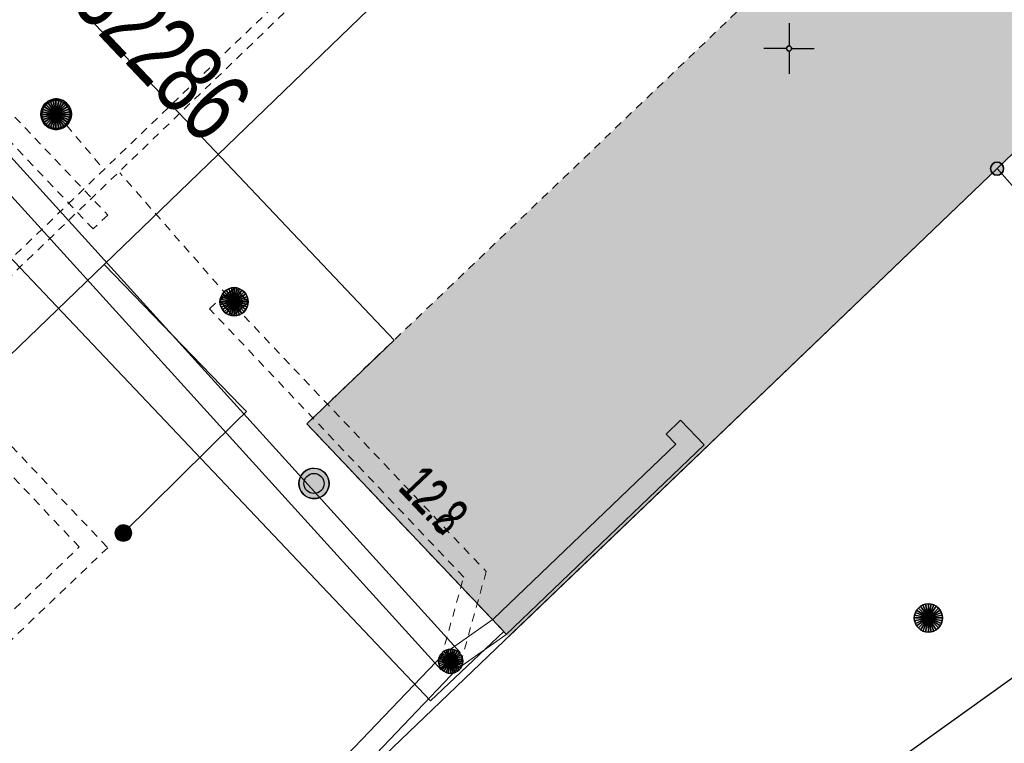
# Model space of a CAD drawing. Header units: metres. Extents: x 2695560 to 2696939, y 1260491 to 1262050.
# Tile 259 of 656: x 2695757 to 2695781, y 1261133 to 1261151. Entities that reach past the tile are written whole.
import ezdxf

# ---------------------------------------------------------------- set-up
doc = ezdxf.new("R2010")
doc.units = ezdxf.units.M
doc.linetypes.add('AUSGEZOGEN', pattern=[0])
doc.linetypes.add('VERDECKT2_S2', pattern=[0.36, 0.2, -0.16])
for name, color, linetype in [('XR$1$AV_Flächen (EO)', 7, 'AUSGEZOGEN'), ('XR$1$AV_Gebäudeflächen (EO)', 7, 'AUSGEZOGEN'), ('XR$1$AV_Grenzpunkte', 7, 'AUSGEZOGEN'), ('XR$1$AV_Haus-Nr.', 7, 'AUSGEZOGEN'), ('XR$1$AV_Koordinatennetzpunkte', 7, 'AUSGEZOGEN'), ('XR$1$AV_Linien (BB)', 7, 'AUSGEZOGEN'), ('XR$1$AV_Proj. EO-Gebäude', 7, 'AUSGEZOGEN'), ('XR$1$AV_Proj. Gebäude-ID', 7, 'AUSGEZOGEN'), ('XR$1$AV_Proj. Haus-Nr.', 7, 'AUSGEZOGEN'), ('XR$1$AW_LK_Einlaufschacht alt', 24, 'AUSGEZOGEN'), ('XR$1$AW_LK_Schachtdeckel', 24, 'AUSGEZOGEN'), ('XR$1$Liegenschaftsgrenzen', 7, 'AUSGEZOGEN'), ('XR$1$PFAV', 255, 'AUSGEZOGEN'), ('XR$1$PFAW', 255, 'AUSGEZOGEN'), ('XR$1$PFWA', 255, 'AUSGEZOGEN'), ('XR$1$WA_LK_Hydrant', 171, 'AUSGEZOGEN')]:
    doc.layers.add(name, color=color, linetype=linetype)
for name, color, linetype, lineweight in [('XR$2$ABW-Linie-M-ungenau-tot', 6, 'AUSGEZOGEN', 18), ('XR$2$ABW-Linie-R-ungenau', 4, 'VERDECKT2_S2', 18), ('XR$2$ABW-LinieFlaeche-R-ungenau', 4, 'VERDECKT2_S2', 18), ('XR$2$ABW-Punkt', 6, 'AUSGEZOGEN', 18), ('XR$2$ELE-Flaeche-oberirdisch', 1, 'AUSGEZOGEN', 18), ('XR$2$ELE-LinieFlaeche-genau', 1, 'AUSGEZOGEN', 18), ('XR$2$ELE-LinieFlaeche-ungenau', 1, 'VERDECKT2_S2', 18), ('XR$2$ELE-Punkt', 1, 'AUSGEZOGEN', 18), ('XR$2$WAS-Linie-genau', 5, 'AUSGEZOGEN', 18), ('XR$2$WAS-Punkt', 5, 'AUSGEZOGEN', 18)]:
    doc.layers.add(name, color=color, linetype=linetype, lineweight=lineweight)
doc.styles.add('ARIAL', font='arial.ttf')

# ---------------------------------------------------------------- blocks, each defined once
blk = doc.blocks.new('COMPLEXOBJECT_332')
at = {"layer": 'XR$1$AV_Linien (BB)', "color": 7, "linetype": 'AUSGEZOGEN', "transparency": 33554687}
blk.add_lwpolyline([(5757.09, 11124.929), (5780.161, 11147.021), (5799.968, 11165.987), (5808.077, 11157.223), (5813.076, 11156.026), (5816.613, 11152.343), (5821.719, 11147.027), (5828.696, 11139.827), (5831.99, 11136.417)], dxfattribs=at)
blk = doc.blocks.new('COMPLEXOBJECT_643')
at = {"layer": 'XR$1$AV_Linien (BB)', "color": 7, "linetype": 'AUSGEZOGEN', "transparency": 33554687}
blk.add_lwpolyline([(5784.811, 11127.23), (5775.448, 11120.65), (5770.574, 11127.255), (5782.717, 11135.963), (5790.547, 11132.349), (5798.246, 11129.704), (5803.271, 11124.558), (5809.612, 11116.851), (5810.127, 11117.236), (5811.7, 11115.13)], dxfattribs=at)
blk = doc.blocks.new('BAV15')
at = {"layer": 'XR$1$PFAV', "transparency": 33554687}
blk.add_hatch(color=7, dxfattribs=at).paths.add_polyline_path([(0.5, 0), (0.49, 0.101), (0.459, 0.197), (0.41, 0.286), (0.344, 0.362), (0.264, 0.424), (0.174, 0.469), (0.076, 0.494), (-0.025, 0.499), (-0.125, 0.484), (-0.22, 0.449), (-0.306, 0.395), (-0.379, 0.326), (-0.437, 0.243), (-0.477, 0.15), (-0.497, 0.051), (-0.497, -0.051), (-0.477, -0.15), (-0.437, -0.243), (-0.379, -0.326), (-0.306, -0.395), (-0.22, -0.449), (-0.125, -0.484), (-0.025, -0.499), (0.076, -0.494), (0.174, -0.469), (0.264, -0.424), (0.344, -0.362), (0.41, -0.286), (0.459, -0.197), (0.49, -0.101)])
at = {"color": 7, "transparency": 33554687}
for start, end in [(90, 270), (270, 90)]:
    blk.add_arc((0, 0), 0.5, start, end, dxfattribs=at)
at = {"layer": 'XR$1$PFAV', "transparency": 33554687}
blk.add_circle((0, 0), 0.5, dxfattribs=at)
blk = doc.blocks.new('BAV2041')
at = {"color": 7, "transparency": 33554687}
for p, q in [((0, 0.5), (0, 0.05)), ((-0.05, 0), (-0.5, 0)), ((0.05, 0), (0.5, 0)), ((0, -0.05), (0, -0.5))]:
    blk.add_line(p, q, dxfattribs=at)
blk.add_circle((0, 0), 0.05, dxfattribs=at)
for start, end in [(90, 270), (270, 90)]:
    blk.add_arc((0, 0), 0.05, start, end, dxfattribs=at)
blk = doc.blocks.new('BAW2089')
at = {"layer": 'XR$1$PFAW', "transparency": 33554687}
blk.add_hatch(color=7, dxfattribs=at).paths.add_polyline_path([(-0.5, 0.5), (-0.5, -0.5), (0.5, -0.5), (0.5, 0.5)])
at = {"transparency": 33554687}
blk.add_lwpolyline([(-0.5, 0.5), (0.5, 0.5), (0.5, -0.5), (-0.5, -0.5), (-0.5, 0.5)], close=True, dxfattribs=at)
at = {"layer": 'XR$1$PFAW', "transparency": 33554687}
blk.add_lwpolyline([(-0.5, 0.5), (0.5, 0.5), (0.5, -0.5), (-0.5, -0.5), (-0.5, 0.5)], close=True, dxfattribs=at)
blk = doc.blocks.new('BAW2088')
at = {"layer": 'XR$1$PFAW', "transparency": 33554687}
blk.add_hatch(color=253, dxfattribs=at).paths.add_polyline_path([(0.51, 0), (0.5, 0.101), (0.47, 0.197), (0.421, 0.286), (0.355, 0.362), (0.275, 0.424), (0.184, 0.469), (0.086, 0.494), (-0.015, 0.499), (-0.115, 0.484), (-0.21, 0.449), (-0.296, 0.395), (-0.369, 0.326), (-0.427, 0.243), (-0.467, 0.15), (-0.487, 0.051), (-0.487, -0.051), (-0.467, -0.15), (-0.427, -0.243), (-0.369, -0.326), (-0.296, -0.395), (-0.21, -0.449), (-0.115, -0.484), (-0.015, -0.499), (0.086, -0.494), (0.184, -0.469), (0.275, -0.424), (0.355, -0.362), (0.421, -0.286), (0.47, -0.197), (0.5, -0.101)])
at = {"transparency": 33554687}
for start, end in [(91.1948, 268.8052), (268.8052, 91.1948)]:
    blk.add_arc((0.01, 0), 0.5, start, end, dxfattribs=at)
at = {"layer": 'XR$1$PFAW', "transparency": 33554687}
blk.add_circle((0.01, 0), 0.5, dxfattribs=at)
blk = doc.blocks.new('BWA2009')
at = {"true_color": 0x000000, "transparency": 33554687}
blk.add_hatch(color=18, dxfattribs=at).paths.add_polyline_path([(0.333, 0), (0.327, 0.067), (0.306, 0.131), (0.274, 0.19), (0.23, 0.242), (0.176, 0.283), (0.116, 0.313), (0.05, 0.329), (-0.017, 0.333), (-0.084, 0.323), (-0.147, 0.299), (-0.204, 0.264), (-0.253, 0.217), (-0.291, 0.162), (-0.318, 0.1), (-0.332, 0.034), (-0.332, -0.034), (-0.318, -0.1), (-0.291, -0.162), (-0.253, -0.217), (-0.204, -0.264), (-0.147, -0.299), (-0.084, -0.323), (-0.017, -0.333), (0.05, -0.329), (0.116, -0.313), (0.176, -0.283), (0.23, -0.242), (0.274, -0.19), (0.306, -0.131), (0.327, -0.067)])
at = {"layer": 'XR$1$PFWA', "transparency": 33554687}
blk.add_hatch(color=7, dxfattribs=at).paths.add_polyline_path([(0.5, 0), (0.49, 0.101), (0.459, 0.197), (0.41, 0.286), (0.344, 0.362), (0.264, 0.424), (0.174, 0.469), (0.076, 0.494), (-0.025, 0.499), (-0.125, 0.484), (-0.22, 0.449), (-0.306, 0.395), (-0.379, 0.326), (-0.437, 0.243), (-0.477, 0.15), (-0.497, 0.051), (-0.497, -0.051), (-0.477, -0.15), (-0.437, -0.243), (-0.379, -0.326), (-0.306, -0.395), (-0.22, -0.449), (-0.125, -0.484), (-0.025, -0.499), (0.076, -0.494), (0.174, -0.469), (0.264, -0.424), (0.344, -0.362), (0.41, -0.286), (0.459, -0.197), (0.49, -0.101)])
at = {"transparency": 33554687}
blk.add_circle((0, 0), 0.333, dxfattribs=at)
for start, end in [(90, 180), (0, 90), (180, 270), (270, 0)]:
    blk.add_arc((0, 0), 0.5, start, end, dxfattribs=at)
at = {"layer": 'XR$1$PFWA', "transparency": 33554687}
blk.add_circle((0, 0), 0.5, dxfattribs=at)
blk = doc.blocks.new('ELE-SCHACHT_RUND')
at = {"layer": 'XR$2$ELE-Punkt', "linetype": 'AUSGEZOGEN', "lineweight": 25, "transparency": 33554687}
for points in [[(-167, 249, 2500), (0, 0, 2500), (-212, 212, 2500)], [(-167, 249), (0, 0), (-212, 212)], [(-167, 249, 2500), (-167, 249), (-212, 212), (-212, 212, 2500)], [(-115, 277, 2500), (0, 0, 2500), (-167, 249, 2500)], [(-115, 277), (0, 0), (-167, 249)], [(-115, 277, 2500), (-115, 277), (-167, 249), (-167, 249, 2500)], [(-59, 294, 2500), (0, 0, 2500), (-115, 277, 2500)], [(-59, 294), (0, 0), (-115, 277)], [(-59, 294, 2500), (-59, 294), (-115, 277), (-115, 277, 2500)], [(0, 300, 2500), (0, 0, 2500), (-59, 294, 2500)], [(0, 300), (0, 0), (-59, 294)], [(0, 300, 2500), (0, 300), (-59, 294), (-59, 294, 2500)], [(59, 294, 2500), (0, 0, 2500), (0, 300, 2500)], [(59, 294), (0, 0), (0, 300)], [(59, 294, 2500), (59, 294), (0, 300), (0, 300, 2500)], [(115, 277, 2500), (0, 0, 2500), (59, 294, 2500)], [(115, 277), (0, 0), (59, 294)], [(167, 249, 2500), (0, 0, 2500), (115, 277, 2500)], [(167, 249), (0, 0), (115, 277)], [(212, 212, 2500), (0, 0, 2500), (167, 249, 2500)], [(212, 212), (0, 0), (167, 249)], [(115, 277, 2500), (115, 277), (59, 294), (59, 294, 2500)], [(167, 249, 2500), (167, 249), (115, 277), (115, 277, 2500)], [(212, 212, 2500), (212, 212), (167, 249), (167, 249, 2500)], [(-294, 59, 2500), (0, 0, 2500), (-300, 0, 2500)], [(-294, 59), (0, 0), (-300, 0)], [(-294, 59, 2500), (-294, 59), (-300, 0), (-300, 0, 2500)], [(-300, 0, 2500), (0, 0, 2500), (-294, -59, 2500)], [(-300, 0), (0, 0), (-294, -59)], [(-277, 115, 2500), (0, 0, 2500), (-294, 59, 2500)], [(-277, 115), (0, 0), (-294, 59)], [(-277, 115, 2500), (-277, 115), (-294, 59), (-294, 59, 2500)], [(-294, -59, 2500), (0, 0, 2500), (-277, -115, 2500)], [(-294, -59), (0, 0), (-277, -115)], [(-249, 167, 2500), (0, 0, 2500), (-277, 115, 2500)], [(-249, 167), (0, 0), (-277, 115)], [(-249, 167, 2500), (-249, 167), (-277, 115), (-277, 115, 2500)], [(-277, -115, 2500), (0, 0, 2500), (-249, -167, 2500)], [(-277, -115), (0, 0), (-249, -167)], [(-212, 212, 2500), (0, 0, 2500), (-249, 167, 2500)], [(-212, 212), (0, 0), (-249, 167)], [(-212, 212, 2500), (-212, 212), (-249, 167), (-249, 167, 2500)], [(-249, -167, 2500), (0, 0, 2500), (-212, -212, 2500)], [(-249, -167), (0, 0), (-212, -212)], [(-212, -212, 2500), (0, 0, 2500), (-167, -249, 2500)], [(-212, -212), (0, 0), (-167, -249)], [(-167, -249, 2500), (0, 0, 2500), (-115, -277, 2500)], [(-167, -249), (0, 0), (-115, -277)], [(-115, -277, 2500), (0, 0, 2500), (-59, -294, 2500)], [(-115, -277), (0, 0), (-59, -294)], [(-59, -294, 2500), (0, 0, 2500), (0, -300, 2500)], [(-59, -294), (0, 0), (0, -300)], [(249, 167, 2500), (0, 0, 2500), (212, 212, 2500)], [(249, 167), (0, 0), (212, 212)], [(277, 115, 2500), (0, 0, 2500), (249, 167, 2500)], [(277, 115), (0, 0), (249, 167)], [(294, 59, 2500), (0, 0, 2500), (277, 115, 2500)], [(294, 59), (0, 0), (277, 115)], [(300, 0, 2500), (0, 0, 2500), (294, 59, 2500)], [(300, 0), (0, 0), (294, 59)], [(0, -300, 2500), (0, 0, 2500), (59, -294, 2500)], [(59, -294, 2500), (0, 0, 2500), (115, -277, 2500)], [(115, -277, 2500), (0, 0, 2500), (167, -249, 2500)], [(167, -249, 2500), (0, 0, 2500), (212, -212, 2500)], [(212, -212, 2500), (0, 0, 2500), (249, -167, 2500)], [(249, -167, 2500), (0, 0, 2500), (277, -115, 2500)], [(277, -115, 2500), (0, 0, 2500), (294, -59, 2500)], [(294, -59, 2500), (0, 0, 2500), (300, 0, 2500)], [(0, -300), (0, 0), (59, -294)], [(59, -294), (0, 0), (115, -277)], [(115, -277), (0, 0), (167, -249)], [(167, -249), (0, 0), (212, -212)], [(212, -212), (0, 0), (249, -167)], [(249, -167), (0, 0), (277, -115)], [(277, -115), (0, 0), (294, -59)], [(294, -59), (0, 0), (300, 0)], [(249, 167, 2500), (249, 167), (212, 212), (212, 212, 2500)], [(277, 115, 2500), (277, 115), (249, 167), (249, 167, 2500)], [(294, 59, 2500), (294, 59), (277, 115), (277, 115, 2500)], [(300, 0, 2500), (300, 0), (294, 59), (294, 59, 2500)], [(-300, 0, 2500), (-300, 0), (-294, -59), (-294, -59, 2500)], [(-294, -59, 2500), (-294, -59), (-277, -115), (-277, -115, 2500)], [(-277, -115, 2500), (-277, -115), (-249, -167), (-249, -167, 2500)], [(-249, -167, 2500), (-249, -167), (-212, -212), (-212, -212, 2500)], [(-212, -212, 2500), (-212, -212), (-167, -249), (-167, -249, 2500)], [(167, -249, 2500), (167, -249), (212, -212), (212, -212, 2500)], [(212, -212, 2500), (212, -212), (249, -167), (249, -167, 2500)], [(249, -167, 2500), (249, -167), (277, -115), (277, -115, 2500)], [(277, -115, 2500), (277, -115), (294, -59), (294, -59, 2500)], [(294, -59, 2500), (294, -59), (300, 0), (300, 0, 2500)], [(-167, -249, 2500), (-167, -249), (-115, -277), (-115, -277, 2500)], [(-115, -277, 2500), (-115, -277), (-59, -294), (-59, -294, 2500)], [(-59, -294, 2500), (-59, -294), (0, -300), (0, -300, 2500)], [(0, -300, 2500), (0, -300), (59, -294), (59, -294, 2500)], [(59, -294, 2500), (59, -294), (115, -277), (115, -277, 2500)], [(115, -277, 2500), (115, -277), (167, -249), (167, -249, 2500)]]:
    blk.add_3dface(points, dxfattribs=at)
blk = doc.blocks.new('WAS-OBERFLURHYDRANT')
at = {"layer": 'XR$2$WAS-Punkt', "linetype": 'AUSGEZOGEN', "transparency": 33554687}
blk.add_hatch(color=5, dxfattribs=at).paths.add_polyline_path([(0, -200), (20, -199), (40, -196), (60, -191), (79, -184), (97, -175), (114, -164), (130, -152), (145, -138), (158, -122), (170, -106), (180, -88), (188, -69), (194, -50), (198, -30), (200, -10), (200, 10), (198, 30), (194, 50), (188, 69), (180, 88), (170, 106), (158, 122), (145, 138), (130, 152), (114, 164), (97, 175), (79, 184), (60, 191), (40, 196), (20, 199), (0, 200), (-20, 199), (-40, 196), (-60, 191), (-79, 184), (-97, 175), (-114, 164), (-130, 152), (-145, 138), (-158, 122), (-170, 106), (-180, 88), (-188, 69), (-194, 50), (-198, 30), (-200, 10), (-200, -10), (-198, -30), (-194, -50), (-188, -69), (-180, -88), (-170, -106), (-158, -122), (-145, -138), (-130, -152), (-114, -164), (-97, -175), (-79, -184), (-60, -191), (-40, -196), (-20, -199)])
at = {"layer": 'XR$2$WAS-Punkt', "linetype": 'AUSGEZOGEN', "lineweight": 25, "transparency": 33554687}
for points in [[(-196, 39, 2500), (0, 0, 2500), (-200, 0, 2500)], [(-196, 39), (0, 0), (-200, 0)], [(-196, 39, 2500), (-196, 39), (-200, 0), (-200, 0, 2500)], [(-200, 0, 2500), (0, 0, 2500), (-196, -39, 2500)], [(-200, 0), (0, 0), (-196, -39)], [(-185, 77, 2500), (0, 0, 2500), (-196, 39, 2500)], [(-185, 77), (0, 0), (-196, 39)], [(-185, 77, 2500), (-185, 77), (-196, 39), (-196, 39, 2500)], [(-196, -39, 2500), (0, 0, 2500), (-185, -77, 2500)], [(-196, -39), (0, 0), (-185, -77)], [(-166, 111, 2500), (0, 0, 2500), (-185, 77, 2500)], [(-166, 111), (0, 0), (-185, 77)], [(-166, 111, 2500), (-166, 111), (-185, 77), (-185, 77, 2500)], [(-185, -77, 2500), (0, 0, 2500), (-166, -111, 2500)], [(-185, -77), (0, 0), (-166, -111)], [(-141, 141, 2500), (0, 0, 2500), (-166, 111, 2500)], [(-141, 141), (0, 0), (-166, 111)], [(-141, 141, 2500), (-141, 141), (-166, 111), (-166, 111, 2500)], [(-166, -111, 2500), (0, 0, 2500), (-141, -141, 2500)], [(-166, -111), (0, 0), (-141, -141)], [(-111, 166, 2500), (0, 0, 2500), (-141, 141, 2500)], [(-111, 166), (0, 0), (-141, 141)], [(-111, 166, 2500), (-111, 166), (-141, 141), (-141, 141, 2500)], [(-141, -141, 2500), (0, 0, 2500), (-111, -166, 2500)], [(-141, -141), (0, 0), (-111, -166)], [(-77, 185, 2500), (0, 0, 2500), (-111, 166, 2500)], [(-77, 185), (0, 0), (-111, 166)], [(-77, 185, 2500), (-77, 185), (-111, 166), (-111, 166, 2500)], [(-111, -166, 2500), (0, 0, 2500), (-77, -185, 2500)], [(-111, -166), (0, 0), (-77, -185)], [(-39, 196, 2500), (0, 0, 2500), (-77, 185, 2500)], [(-39, 196), (0, 0), (-77, 185)], [(-39, 196, 2500), (-39, 196), (-77, 185), (-77, 185, 2500)], [(-77, -185, 2500), (0, 0, 2500), (-39, -196, 2500)], [(-77, -185), (0, 0), (-39, -196)], [(0, 200, 2500), (0, 0, 2500), (-39, 196, 2500)], [(0, 200), (0, 0), (-39, 196)], [(0, 200, 2500), (0, 200), (-39, 196), (-39, 196, 2500)], [(-39, -196, 2500), (0, 0, 2500), (0, -200, 2500)], [(-39, -196), (0, 0), (0, -200)], [(39, 196, 2500), (0, 0, 2500), (0, 200, 2500)], [(39, 196), (0, 0), (0, 200)], [(39, 196, 2500), (39, 196), (0, 200), (0, 200, 2500)], [(77, 185, 2500), (0, 0, 2500), (39, 196, 2500)], [(77, 185), (0, 0), (39, 196)], [(111, 166, 2500), (0, 0, 2500), (77, 185, 2500)], [(111, 166), (0, 0), (77, 185)], [(141, 141, 2500), (0, 0, 2500), (111, 166, 2500)], [(141, 141), (0, 0), (111, 166)], [(166, 111, 2500), (0, 0, 2500), (141, 141, 2500)], [(166, 111), (0, 0), (141, 141)], [(185, 77, 2500), (0, 0, 2500), (166, 111, 2500)], [(185, 77), (0, 0), (166, 111)], [(196, 39, 2500), (0, 0, 2500), (185, 77, 2500)], [(196, 39), (0, 0), (185, 77)], [(200, 0, 2500), (0, 0, 2500), (196, 39, 2500)], [(200, 0), (0, 0), (196, 39)], [(0, -200, 2500), (0, 0, 2500), (39, -196, 2500)], [(39, -196, 2500), (0, 0, 2500), (77, -185, 2500)], [(77, -185, 2500), (0, 0, 2500), (111, -166, 2500)], [(111, -166, 2500), (0, 0, 2500), (141, -141, 2500)], [(141, -141, 2500), (0, 0, 2500), (166, -111, 2500)], [(166, -111, 2500), (0, 0, 2500), (185, -77, 2500)], [(185, -77, 2500), (0, 0, 2500), (196, -39, 2500)], [(196, -39, 2500), (0, 0, 2500), (200, 0, 2500)], [(0, -200), (0, 0), (39, -196)], [(39, -196), (0, 0), (77, -185)], [(77, -185), (0, 0), (111, -166)], [(111, -166), (0, 0), (141, -141)], [(141, -141), (0, 0), (166, -111)], [(166, -111), (0, 0), (185, -77)], [(185, -77), (0, 0), (196, -39)], [(196, -39), (0, 0), (200, 0)], [(77, 185, 2500), (77, 185), (39, 196), (39, 196, 2500)], [(111, 166, 2500), (111, 166), (77, 185), (77, 185, 2500)], [(141, 141, 2500), (141, 141), (111, 166), (111, 166, 2500)], [(166, 111, 2500), (166, 111), (141, 141), (141, 141, 2500)], [(185, 77, 2500), (185, 77), (166, 111), (166, 111, 2500)], [(196, 39, 2500), (196, 39), (185, 77), (185, 77, 2500)], [(200, 0, 2500), (200, 0), (196, 39), (196, 39, 2500)], [(-200, 0, 2500), (-200, 0), (-196, -39), (-196, -39, 2500)], [(-196, -39, 2500), (-196, -39), (-185, -77), (-185, -77, 2500)], [(-185, -77, 2500), (-185, -77), (-166, -111), (-166, -111, 2500)], [(-166, -111, 2500), (-166, -111), (-141, -141), (-141, -141, 2500)], [(-141, -141, 2500), (-141, -141), (-111, -166), (-111, -166, 2500)], [(-111, -166, 2500), (-111, -166), (-77, -185), (-77, -185, 2500)], [(-77, -185, 2500), (-77, -185), (-39, -196), (-39, -196, 2500)], [(-39, -196, 2500), (-39, -196), (0, -200), (0, -200, 2500)], [(0, -200, 2500), (0, -200), (39, -196), (39, -196, 2500)], [(39, -196, 2500), (39, -196), (77, -185), (77, -185, 2500)], [(77, -185, 2500), (77, -185), (111, -166), (111, -166, 2500)], [(111, -166, 2500), (111, -166), (141, -141), (141, -141, 2500)], [(141, -141, 2500), (141, -141), (166, -111), (166, -111, 2500)], [(166, -111, 2500), (166, -111), (185, -77), (185, -77, 2500)], [(185, -77, 2500), (185, -77), (196, -39), (196, -39, 2500)], [(196, -39, 2500), (196, -39), (200, 0), (200, 0, 2500)]]:
    blk.add_3dface(points, dxfattribs=at)
blk = doc.blocks.new('ABW-SCHLAMMSAMMLER_RUND')
at = {"layer": 'XR$2$ABW-Punkt', "linetype": 'AUSGEZOGEN', "lineweight": 13, "transparency": 33554687}
for p, q in [((-70, 75, 2500), (70, 75, 2500)), ((-70, -75, 2500), (70, -75, 2500))]:
    blk.add_line(p, q, dxfattribs=at)
blk.add_polyline3d([(90, 0, 2500), (0, 0, 2500), (-90, 0, 2500)], dxfattribs=at)
at = {"layer": 'XR$2$ABW-Punkt', "linetype": 'AUSGEZOGEN', "lineweight": 25, "transparency": 33554687}
for points in [[(-147, 29, 2500), (0, 0, 2500), (-150, 0, 2500)], [(-147, 29), (0, 0), (-150, 0)], [(-147, 29, 2500), (-147, 29), (-150, 0), (-150, 0, 2500)], [(-150, 0, 2500), (0, 0, 2500), (-147, -29, 2500)], [(-150, 0), (0, 0), (-147, -29)], [(-139, 57, 2500), (0, 0, 2500), (-147, 29, 2500)], [(-139, 57), (0, 0), (-147, 29)], [(-139, 57, 2500), (-139, 57), (-147, 29), (-147, 29, 2500)], [(-147, -29, 2500), (0, 0, 2500), (-139, -57, 2500)], [(-147, -29), (0, 0), (-139, -57)], [(-125, 83, 2500), (0, 0, 2500), (-139, 57, 2500)], [(-125, 83), (0, 0), (-139, 57)], [(-125, 83, 2500), (-125, 83), (-139, 57), (-139, 57, 2500)], [(-139, -57, 2500), (0, 0, 2500), (-125, -83, 2500)], [(-139, -57), (0, 0), (-125, -83)], [(-106, 106, 2500), (0, 0, 2500), (-125, 83, 2500)], [(-106, 106), (0, 0), (-125, 83)], [(-106, 106, 2500), (-106, 106), (-125, 83), (-125, 83, 2500)], [(-125, -83, 2500), (0, 0, 2500), (-106, -106, 2500)], [(-125, -83), (0, 0), (-106, -106)], [(-83, 125, 2500), (0, 0, 2500), (-106, 106, 2500)], [(-83, 125), (0, 0), (-106, 106)], [(-83, 125, 2500), (-83, 125), (-106, 106), (-106, 106, 2500)], [(-106, -106, 2500), (0, 0, 2500), (-83, -125, 2500)], [(-106, -106), (0, 0), (-83, -125)], [(-57, 139, 2500), (0, 0, 2500), (-83, 125, 2500)], [(-57, 139), (0, 0), (-83, 125)], [(-57, 139, 2500), (-57, 139), (-83, 125), (-83, 125, 2500)], [(-83, -125, 2500), (0, 0, 2500), (-57, -139, 2500)], [(-83, -125), (0, 0), (-57, -139)], [(-29, 147, 2500), (0, 0, 2500), (-57, 139, 2500)], [(-29, 147), (0, 0), (-57, 139)], [(-29, 147, 2500), (-29, 147), (-57, 139), (-57, 139, 2500)], [(-57, -139, 2500), (0, 0, 2500), (-29, -147, 2500)], [(-57, -139), (0, 0), (-29, -147)], [(0, 150, 2500), (0, 0, 2500), (-29, 147, 2500)], [(0, 150), (0, 0), (-29, 147)], [(0, 150, 2500), (0, 150), (-29, 147), (-29, 147, 2500)], [(-29, -147, 2500), (0, 0, 2500), (0, -150, 2500)], [(-29, -147), (0, 0), (0, -150)], [(29, 147, 2500), (0, 0, 2500), (0, 150, 2500)], [(29, 147), (0, 0), (0, 150)], [(29, 147, 2500), (29, 147), (0, 150), (0, 150, 2500)], [(57, 139, 2500), (0, 0, 2500), (29, 147, 2500)], [(57, 139), (0, 0), (29, 147)], [(83, 125, 2500), (0, 0, 2500), (57, 139, 2500)], [(83, 125), (0, 0), (57, 139)], [(106, 106, 2500), (0, 0, 2500), (83, 125, 2500)], [(106, 106), (0, 0), (83, 125)], [(125, 83, 2500), (0, 0, 2500), (106, 106, 2500)], [(125, 83), (0, 0), (106, 106)], [(139, 57, 2500), (0, 0, 2500), (125, 83, 2500)], [(139, 57), (0, 0), (125, 83)], [(147, 29, 2500), (0, 0, 2500), (139, 57, 2500)], [(147, 29), (0, 0), (139, 57)], [(150, 0, 2500), (0, 0, 2500), (147, 29, 2500)], [(150, 0), (0, 0), (147, 29)], [(0, -150, 2500), (0, 0, 2500), (29, -147, 2500)], [(29, -147, 2500), (0, 0, 2500), (57, -139, 2500)], [(57, -139, 2500), (0, 0, 2500), (83, -125, 2500)], [(83, -125, 2500), (0, 0, 2500), (106, -106, 2500)], [(106, -106, 2500), (0, 0, 2500), (125, -83, 2500)], [(125, -83, 2500), (0, 0, 2500), (139, -57, 2500)], [(139, -57, 2500), (0, 0, 2500), (147, -29, 2500)], [(147, -29, 2500), (0, 0, 2500), (150, 0, 2500)], [(0, -150), (0, 0), (29, -147)], [(29, -147), (0, 0), (57, -139)], [(57, -139), (0, 0), (83, -125)], [(83, -125), (0, 0), (106, -106)], [(106, -106), (0, 0), (125, -83)], [(125, -83), (0, 0), (139, -57)], [(139, -57), (0, 0), (147, -29)], [(147, -29), (0, 0), (150, 0)], [(57, 139, 2500), (57, 139), (29, 147), (29, 147, 2500)], [(83, 125, 2500), (83, 125), (57, 139), (57, 139, 2500)], [(106, 106, 2500), (106, 106), (83, 125), (83, 125, 2500)], [(125, 83, 2500), (125, 83), (106, 106), (106, 106, 2500)], [(139, 57, 2500), (139, 57), (125, 83), (125, 83, 2500)], [(147, 29, 2500), (147, 29), (139, 57), (139, 57, 2500)], [(150, 0, 2500), (150, 0), (147, 29), (147, 29, 2500)], [(-150, 0, 2500), (-150, 0), (-147, -29), (-147, -29, 2500)], [(-147, -29, 2500), (-147, -29), (-139, -57), (-139, -57, 2500)], [(-139, -57, 2500), (-139, -57), (-125, -83), (-125, -83, 2500)], [(-125, -83, 2500), (-125, -83), (-106, -106), (-106, -106, 2500)], [(-106, -106, 2500), (-106, -106), (-83, -125), (-83, -125, 2500)], [(-83, -125, 2500), (-83, -125), (-57, -139), (-57, -139, 2500)], [(-57, -139, 2500), (-57, -139), (-29, -147), (-29, -147, 2500)], [(-29, -147, 2500), (-29, -147), (0, -150), (0, -150, 2500)], [(0, -150, 2500), (0, -150), (29, -147), (29, -147, 2500)], [(29, -147, 2500), (29, -147), (57, -139), (57, -139, 2500)], [(57, -139, 2500), (57, -139), (83, -125), (83, -125, 2500)], [(83, -125, 2500), (83, -125), (106, -106), (106, -106, 2500)], [(106, -106, 2500), (106, -106), (125, -83), (125, -83, 2500)], [(125, -83, 2500), (125, -83), (139, -57), (139, -57, 2500)], [(139, -57, 2500), (139, -57), (147, -29), (147, -29, 2500)], [(147, -29, 2500), (147, -29), (150, 0), (150, 0, 2500)]]:
    blk.add_3dface(points, dxfattribs=at)
blk = doc.blocks.new('ABW-EINLAUFSCHACHT_RUND')
at = {"layer": 'XR$2$ABW-Linie-M-ungenau-tot', "linetype": 'AUSGEZOGEN', "lineweight": 25, "transparency": 33554687}
for points in [[(-147, 29, 2500), (0, 0, 2500), (-150, 0, 2500)], [(-147, 29), (0, 0), (-150, 0)], [(-147, 29, 2500), (-147, 29), (-150, 0), (-150, 0, 2500)], [(-150, 0, 2500), (0, 0, 2500), (-147, -29, 2500)], [(-150, 0), (0, 0), (-147, -29)], [(-150, 0, 2500), (-150, 0), (-147, -29), (-147, -29, 2500)], [(-139, 57, 2500), (0, 0, 2500), (-147, 29, 2500)], [(-139, 57), (0, 0), (-147, 29)], [(-139, 57, 2500), (-139, 57), (-147, 29), (-147, 29, 2500)], [(-147, -29, 2500), (0, 0, 2500), (-139, -57, 2500)], [(-147, -29), (0, 0), (-139, -57)], [(-125, 83, 2500), (0, 0, 2500), (-139, 57, 2500)], [(-125, 83), (0, 0), (-139, 57)], [(-125, 83, 2500), (-125, 83), (-139, 57), (-139, 57, 2500)], [(-139, -57, 2500), (0, 0, 2500), (-125, -83, 2500)], [(-139, -57), (0, 0), (-125, -83)], [(-106, 106, 2500), (0, 0, 2500), (-125, 83, 2500)], [(-106, 106), (0, 0), (-125, 83)], [(-106, 106, 2500), (-106, 106), (-125, 83), (-125, 83, 2500)], [(-125, -83, 2500), (0, 0, 2500), (-106, -106, 2500)], [(-125, -83), (0, 0), (-106, -106)], [(-83, 125, 2500), (0, 0, 2500), (-106, 106, 2500)], [(-83, 125), (0, 0), (-106, 106)], [(-83, 125, 2500), (-83, 125), (-106, 106), (-106, 106, 2500)], [(-106, -106, 2500), (0, 0, 2500), (-83, -125, 2500)], [(-106, -106), (0, 0), (-83, -125)], [(-57, 139, 2500), (0, 0, 2500), (-83, 125, 2500)], [(-57, 139), (0, 0), (-83, 125)], [(-57, 139, 2500), (-57, 139), (-83, 125), (-83, 125, 2500)], [(-83, -125, 2500), (0, 0, 2500), (-57, -139, 2500)], [(-83, -125), (0, 0), (-57, -139)], [(-29, 147, 2500), (0, 0, 2500), (-57, 139, 2500)], [(-29, 147), (0, 0), (-57, 139)], [(-29, 147, 2500), (-29, 147), (-57, 139), (-57, 139, 2500)], [(-57, -139, 2500), (0, 0, 2500), (-29, -147, 2500)], [(-57, -139), (0, 0), (-29, -147)], [(0, 150, 2500), (0, 0, 2500), (-29, 147, 2500)], [(0, 150), (0, 0), (-29, 147)], [(0, 150, 2500), (0, 150), (-29, 147), (-29, 147, 2500)], [(-29, -147, 2500), (0, 0, 2500), (0, -150, 2500)], [(-29, -147), (0, 0), (0, -150)], [(29, 147, 2500), (0, 0, 2500), (0, 150, 2500)], [(29, 147), (0, 0), (0, 150)], [(29, 147, 2500), (29, 147), (0, 150), (0, 150, 2500)], [(57, 139, 2500), (0, 0, 2500), (29, 147, 2500)], [(57, 139), (0, 0), (29, 147)], [(83, 125, 2500), (0, 0, 2500), (57, 139, 2500)], [(83, 125), (0, 0), (57, 139)], [(106, 106, 2500), (0, 0, 2500), (83, 125, 2500)], [(106, 106), (0, 0), (83, 125)], [(125, 83, 2500), (0, 0, 2500), (106, 106, 2500)], [(125, 83), (0, 0), (106, 106)], [(139, 57, 2500), (0, 0, 2500), (125, 83, 2500)], [(139, 57), (0, 0), (125, 83)], [(147, 29, 2500), (0, 0, 2500), (139, 57, 2500)], [(147, 29), (0, 0), (139, 57)], [(150, 0, 2500), (0, 0, 2500), (147, 29, 2500)], [(150, 0), (0, 0), (147, 29)], [(0, -150, 2500), (0, 0, 2500), (29, -147, 2500)], [(29, -147, 2500), (0, 0, 2500), (57, -139, 2500)], [(57, -139, 2500), (0, 0, 2500), (83, -125, 2500)], [(83, -125, 2500), (0, 0, 2500), (106, -106, 2500)], [(106, -106, 2500), (0, 0, 2500), (125, -83, 2500)], [(125, -83, 2500), (0, 0, 2500), (139, -57, 2500)], [(139, -57, 2500), (0, 0, 2500), (147, -29, 2500)], [(147, -29, 2500), (0, 0, 2500), (150, 0, 2500)], [(0, -150), (0, 0), (29, -147)], [(29, -147), (0, 0), (57, -139)], [(57, -139), (0, 0), (83, -125)], [(83, -125), (0, 0), (106, -106)], [(106, -106), (0, 0), (125, -83)], [(125, -83), (0, 0), (139, -57)], [(139, -57), (0, 0), (147, -29)], [(147, -29), (0, 0), (150, 0)], [(57, 139, 2500), (57, 139), (29, 147), (29, 147, 2500)], [(83, 125, 2500), (83, 125), (57, 139), (57, 139, 2500)], [(106, 106, 2500), (106, 106), (83, 125), (83, 125, 2500)], [(125, 83, 2500), (125, 83), (106, 106), (106, 106, 2500)], [(139, 57, 2500), (139, 57), (125, 83), (125, 83, 2500)], [(147, 29, 2500), (147, 29), (139, 57), (139, 57, 2500)], [(150, 0, 2500), (150, 0), (147, 29), (147, 29, 2500)], [(147, -29, 2500), (147, -29), (150, 0), (150, 0, 2500)], [(-147, -29, 2500), (-147, -29), (-139, -57), (-139, -57, 2500)], [(-139, -57, 2500), (-139, -57), (-125, -83), (-125, -83, 2500)], [(-125, -83, 2500), (-125, -83), (-106, -106), (-106, -106, 2500)], [(-106, -106, 2500), (-106, -106), (-83, -125), (-83, -125, 2500)], [(-83, -125, 2500), (-83, -125), (-57, -139), (-57, -139, 2500)], [(-57, -139, 2500), (-57, -139), (-29, -147), (-29, -147, 2500)], [(-29, -147, 2500), (-29, -147), (0, -150), (0, -150, 2500)], [(0, -150, 2500), (0, -150), (29, -147), (29, -147, 2500)], [(29, -147, 2500), (29, -147), (57, -139), (57, -139, 2500)], [(57, -139, 2500), (57, -139), (83, -125), (83, -125, 2500)], [(83, -125, 2500), (83, -125), (106, -106), (106, -106, 2500)], [(106, -106, 2500), (106, -106), (125, -83), (125, -83, 2500)], [(125, -83, 2500), (125, -83), (139, -57), (139, -57, 2500)], [(139, -57, 2500), (139, -57), (147, -29), (147, -29, 2500)]]:
    blk.add_3dface(points, dxfattribs=at)
blk = doc.blocks.new('ABW-DECKEL')
at = {"layer": 'XR$2$ABW-Punkt', "linetype": 'AUSGEZOGEN', "lineweight": 25, "transparency": 33554687}
for points in [[(-247, 247, 2500), (0, 0, 2500), (-291, 194, 2500)], [(-247, 247), (0, 0), (-291, 194)], [(-247, 247, 2500), (-247, 247), (-291, 194), (-291, 194, 2500)], [(-194, 291, 2500), (0, 0, 2500), (-247, 247, 2500)], [(-194, 291), (0, 0), (-247, 247)], [(-194, 291, 2500), (-194, 291), (-247, 247), (-247, 247, 2500)], [(-134, 323, 2500), (0, 0, 2500), (-194, 291, 2500)], [(-134, 323), (0, 0), (-194, 291)], [(-134, 323, 2500), (-134, 323), (-194, 291), (-194, 291, 2500)], [(-68, 343, 2500), (0, 0, 2500), (-134, 323, 2500)], [(-68, 343), (0, 0), (-134, 323)], [(-68, 343, 2500), (-68, 343), (-134, 323), (-134, 323, 2500)], [(0, 350, 2500), (0, 0, 2500), (-68, 343, 2500)], [(0, 350), (0, 0), (-68, 343)], [(0, 350, 2500), (0, 350), (-68, 343), (-68, 343, 2500)], [(68, 343, 2500), (0, 0, 2500), (0, 350, 2500)], [(68, 343), (0, 0), (0, 350)], [(68, 343, 2500), (68, 343), (0, 350), (0, 350, 2500)], [(134, 323, 2500), (0, 0, 2500), (68, 343, 2500)], [(134, 323), (0, 0), (68, 343)], [(194, 291, 2500), (0, 0, 2500), (134, 323, 2500)], [(194, 291), (0, 0), (134, 323)], [(247, 247, 2500), (0, 0, 2500), (194, 291, 2500)], [(247, 247), (0, 0), (194, 291)], [(291, 194, 2500), (0, 0, 2500), (247, 247, 2500)], [(291, 194), (0, 0), (247, 247)], [(134, 323, 2500), (134, 323), (68, 343), (68, 343, 2500)], [(194, 291, 2500), (194, 291), (134, 323), (134, 323, 2500)], [(247, 247, 2500), (247, 247), (194, 291), (194, 291, 2500)], [(291, 194, 2500), (291, 194), (247, 247), (247, 247, 2500)], [(-343, 68, 2500), (0, 0, 2500), (-350, 0, 2500)], [(-343, 68), (0, 0), (-350, 0)], [(-343, 68, 2500), (-343, 68), (-350, 0), (-350, 0, 2500)], [(-350, 0, 2500), (0, 0, 2500), (-343, -68, 2500)], [(-350, 0), (0, 0), (-343, -68)], [(-323, 134, 2500), (0, 0, 2500), (-343, 68, 2500)], [(-323, 134), (0, 0), (-343, 68)], [(-323, 134, 2500), (-323, 134), (-343, 68), (-343, 68, 2500)], [(-343, -68, 2500), (0, 0, 2500), (-323, -134, 2500)], [(-343, -68), (0, 0), (-323, -134)], [(-291, 194, 2500), (0, 0, 2500), (-323, 134, 2500)], [(-291, 194), (0, 0), (-323, 134)], [(-291, 194, 2500), (-291, 194), (-323, 134), (-323, 134, 2500)], [(-323, -134, 2500), (0, 0, 2500), (-291, -194, 2500)], [(-323, -134), (0, 0), (-291, -194)], [(-291, -194, 2500), (0, 0, 2500), (-247, -247, 2500)], [(-291, -194), (0, 0), (-247, -247)], [(-247, -247, 2500), (0, 0, 2500), (-194, -291, 2500)], [(-247, -247), (0, 0), (-194, -291)], [(-194, -291, 2500), (0, 0, 2500), (-134, -323, 2500)], [(-194, -291), (0, 0), (-134, -323)], [(-134, -323, 2500), (0, 0, 2500), (-68, -343, 2500)], [(-134, -323), (0, 0), (-68, -343)], [(-68, -343, 2500), (0, 0, 2500), (0, -350, 2500)], [(-68, -343), (0, 0), (0, -350)], [(323, 134, 2500), (0, 0, 2500), (291, 194, 2500)], [(323, 134), (0, 0), (291, 194)], [(343, 68, 2500), (0, 0, 2500), (323, 134, 2500)], [(343, 68), (0, 0), (323, 134)], [(350, 0, 2500), (0, 0, 2500), (343, 68, 2500)], [(350, 0), (0, 0), (343, 68)], [(0, -350, 2500), (0, 0, 2500), (68, -343, 2500)], [(68, -343, 2500), (0, 0, 2500), (134, -323, 2500)], [(134, -323, 2500), (0, 0, 2500), (194, -291, 2500)], [(194, -291, 2500), (0, 0, 2500), (247, -247, 2500)], [(247, -247, 2500), (0, 0, 2500), (291, -194, 2500)], [(291, -194, 2500), (0, 0, 2500), (323, -134, 2500)], [(323, -134, 2500), (0, 0, 2500), (343, -68, 2500)], [(343, -68, 2500), (0, 0, 2500), (350, 0, 2500)], [(0, -350), (0, 0), (68, -343)], [(68, -343), (0, 0), (134, -323)], [(134, -323), (0, 0), (194, -291)], [(194, -291), (0, 0), (247, -247)], [(247, -247), (0, 0), (291, -194)], [(291, -194), (0, 0), (323, -134)], [(323, -134), (0, 0), (343, -68)], [(343, -68), (0, 0), (350, 0)], [(323, 134, 2500), (323, 134), (291, 194), (291, 194, 2500)], [(343, 68, 2500), (343, 68), (323, 134), (323, 134, 2500)], [(350, 0, 2500), (350, 0), (343, 68), (343, 68, 2500)], [(-350, 0, 2500), (-350, 0), (-343, -68), (-343, -68, 2500)], [(-343, -68, 2500), (-343, -68), (-323, -134), (-323, -134, 2500)], [(-323, -134, 2500), (-323, -134), (-291, -194), (-291, -194, 2500)], [(-291, -194, 2500), (-291, -194), (-247, -247), (-247, -247, 2500)], [(247, -247, 2500), (247, -247), (291, -194), (291, -194, 2500)], [(291, -194, 2500), (291, -194), (323, -134), (323, -134, 2500)], [(323, -134, 2500), (323, -134), (343, -68), (343, -68, 2500)], [(343, -68, 2500), (343, -68), (350, 0), (350, 0, 2500)], [(-247, -247, 2500), (-247, -247), (-194, -291), (-194, -291, 2500)], [(-194, -291, 2500), (-194, -291), (-134, -323), (-134, -323, 2500)], [(-134, -323, 2500), (-134, -323), (-68, -343), (-68, -343, 2500)], [(-68, -343, 2500), (-68, -343), (0, -350), (0, -350, 2500)], [(0, -350, 2500), (0, -350), (68, -343), (68, -343, 2500)], [(68, -343, 2500), (68, -343), (134, -323), (134, -323, 2500)], [(134, -323, 2500), (134, -323), (194, -291), (194, -291, 2500)], [(194, -291, 2500), (194, -291), (247, -247), (247, -247, 2500)]]:
    blk.add_3dface(points, dxfattribs=at)

msp = doc.modelspace()

# ---------------------------------------------------------------- hatches: boundary and pattern name
at = {"layer": 'XR$1$AV_Gebäudeflächen (EO)', "true_color": 0xebebeb, "transparency": 33554687}
msp.add_hatch(color=7, dxfattribs=at).paths.add_polyline_path([(2695781.131, 1261146.831), (2695800.938, 1261165.797), (2695809.519, 1261174.013), (2695811.794, 1261176.192), (2695817.865, 1261182.005), (2695822.101, 1261186.061), (2695824.687, 1261188.537), (2695824.474, 1261188.758), (2695819.663, 1261193.769), (2695764.007, 1261140.508), (2695768.806, 1261135.446), (2695769.013, 1261135.227)])

# ---------------------------------------------------------------- linework, layer by layer
at = {"layer": 'XR$1$AV_Flächen (EO)', "color": 7, "linetype": 'AUSGEZOGEN', "transparency": 33554687}
msp.add_line((2695769.013, 1261135.227), (2695781.131, 1261146.831), dxfattribs=at)
at = {"layer": 'XR$1$AV_Flächen (EO)', "color": 7, "linetype": 'VERDECKT2_S2', "transparency": 33554687}
msp.add_lwpolyline([(2695824.687, 1261188.537), (2695824.474, 1261188.758), (2695819.663, 1261193.769), (2695764.007, 1261140.508), (2695768.806, 1261135.446), (2695769.013, 1261135.227)], dxfattribs=at)
at = {"layer": 'XR$1$AV_Flächen (EO)', "color": 7, "linetype": 'AUSGEZOGEN', "transparency": 33554687}
msp.add_lwpolyline([(2695781.131, 1261146.831), (2695800.938, 1261165.797), (2695809.519, 1261174.013), (2695811.794, 1261176.192), (2695817.865, 1261182.005), (2695822.101, 1261186.061), (2695824.687, 1261188.537)], dxfattribs=at)
at = {"layer": 'XR$1$AV_Proj. EO-Gebäude', "color": 8, "linetype": 'AUSGEZOGEN', "transparency": 33554687}
msp.add_lwpolyline([(2695750.015, 1261151.633), (2695767.078, 1261133.635), (2695768.892, 1261135.355), (2695764.007, 1261140.508), (2695766.174, 1261142.582), (2695754.006, 1261155.417), (2695750.015, 1261151.633)], close=True, dxfattribs=at)
at = {"layer": 'XR$1$Liegenschaftsgrenzen', "color": 7, "linetype": 'AUSGEZOGEN', "transparency": 33554687}
msp.add_lwpolyline([(2695758.06, 1261124.739), (2695781.131, 1261146.831), (2695792.97, 1261133.42), (2695798.93, 1261133.33), (2695812.67, 1261114.94)], dxfattribs=at)
at = {"layer": 'XR$2$ABW-Linie-R-ungenau', "linetype": 'VERDECKT2_S2', "transparency": 33554687}
for p, q in [((2695758.051, 1261147.908), (2695758.979, 1261146.802)), ((2695762.039, 1261143.68), (2695759.371, 1261146.727))]:
    msp.add_line(p, q, dxfattribs=at)
at = {"layer": 'XR$2$ABW-LinieFlaeche-R-ungenau', "linetype": 'VERDECKT2_S2', "transparency": 33554687}
msp.add_lwpolyline([(2695736.03, 1261124.736), (2695767.649, 1261155.15), (2695767.857, 1261154.934), (2695736.238, 1261124.52), (2695736.03, 1261124.736)], close=True, dxfattribs=at)
at = {"layer": 'XR$2$ELE-Flaeche-oberirdisch', "transparency": 33554687}
msp.add_lwpolyline([(2695748.014, 1261155.525), (2695754.179, 1261148.902), (2695767.341, 1261134.404), (2695767.815, 1261134.834), (2695754.651, 1261149.336), (2695748.475, 1261155.969), (2695748.014, 1261155.525)], close=True, dxfattribs=at)
at = {"layer": 'XR$2$ELE-LinieFlaeche-genau', "linetype": 'AUSGEZOGEN', "transparency": 33554687}
for points in [[(2695767.435, 1261134.824), (2695768.629, 1261135.66), (2695773.161, 1261140.001), (2695772.92, 1261140.253), (2695773.28, 1261140.599), (2695773.869, 1261139.985), (2695773.868, 1261139.985), (2695768.947, 1261135.272), (2695767.721, 1261134.414), (2695767.435, 1261134.824)], [(2695765.521, 1261130.778), (2695765.026, 1261131.292), (2695764.946, 1261131.391), (2695764.881, 1261131.516), (2695764.84, 1261131.648), (2695764.824, 1261131.784), (2695764.833, 1261131.925), (2695764.869, 1261132.059), (2695764.927, 1261132.184), (2695765.005, 1261132.292), (2695767.397, 1261134.792), (2695767.759, 1261134.446), (2695765.391, 1261131.972), (2695765.361, 1261131.93), (2695765.341, 1261131.887), (2695765.329, 1261131.843), (2695765.326, 1261131.798), (2695765.332, 1261131.752), (2695765.345, 1261131.706), (2695765.366, 1261131.667), (2695765.402, 1261131.622), (2695765.881, 1261131.124), (2695765.521, 1261130.778)]]:
    msp.add_lwpolyline(points, close=True, dxfattribs=at)
at = {"layer": 'XR$2$ELE-LinieFlaeche-ungenau', "linetype": 'VERDECKT2_S2', "transparency": 33554687}
for points in [[(2695758.708, 1261145.337), (2695755.324, 1261148.907), (2695754.425, 1261148.869), (2695754.405, 1261149.369), (2695755.53, 1261149.415), (2695759.07, 1261145.681), (2695758.708, 1261145.337)], [(2695754.16, 1261133.431), (2695758.365, 1261137.452), (2695751.277, 1261144.929), (2695754.117, 1261147.625), (2695754.165, 1261149.127), (2695754.665, 1261149.111), (2695754.611, 1261147.403), (2695751.983, 1261144.911), (2695759.071, 1261137.434), (2695754.506, 1261133.069), (2695754.16, 1261133.431)], [(2695767.337, 1261134.686), (2695767.9, 1261136.704), (2695761.595, 1261143.355), (2695761.957, 1261143.699), (2695768.458, 1261136.842), (2695767.819, 1261134.552), (2695767.337, 1261134.686)]]:
    msp.add_lwpolyline(points, close=True, dxfattribs=at)
at = {"layer": 'XR$2$WAS-Linie-genau', "linetype": 'AUSGEZOGEN', "transparency": 33554687}
for p, q in [((2695758.983, 1261144.459), (2695762.373, 1261140.955)), ((2695762.512, 1261140.811), (2695762.249, 1261140.551)), ((2695762.373, 1261140.955), (2695762.512, 1261140.811)), ((2695762.249, 1261140.551), (2695759.458, 1261137.799))]:
    msp.add_line(p, q, dxfattribs=at)
for points in [[(2695758.983, 1261144.459), (2695765.318, 1261150.562), (2695775.564, 1261160.424)], [(2695740.924, 1261153.121), (2695743.527, 1261150.587), (2695751.939, 1261141.909), (2695754.062, 1261139.719), (2695758.983, 1261144.459)]]:
    msp.add_lwpolyline(points, dxfattribs=at)

# ---------------------------------------------------------------- block references
at = {"layer": 'XR$1$AV_Grenzpunkte', "color": 7, "linetype": 'AUSGEZOGEN', "lineweight": -3, "transparency": 33554687, "xscale": 0.3249999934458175, "yscale": 0.3249999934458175}
msp.add_blockref('BAV15', (2695781.131, 1261146.831), dxfattribs=at)
at = {"layer": 'XR$1$AV_Koordinatennetzpunkte', "color": 7, "linetype": 'AUSGEZOGEN', "lineweight": -3, "transparency": 33554687, "xscale": 1.25, "yscale": 1.25}
msp.add_blockref('BAV2041', (2695775.97, 1261149.81), dxfattribs=at)
at = {"layer": 'XR$1$AV_Linien (BB)', "color": 7, "linetype": 'AUSGEZOGEN', "lineweight": -3, "transparency": 33554687}
for name in ['COMPLEXOBJECT_332', 'COMPLEXOBJECT_643']:
    msp.add_blockref(name, (2690000.97, 1249999.81), dxfattribs=at)
at = {"layer": 'XR$1$AW_LK_Einlaufschacht alt', "color": 24, "linetype": 'AUSGEZOGEN', "lineweight": -3, "transparency": 33554687, "xscale": 0.5000000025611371, "yscale": 0.5000000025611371, "rotation": 220.577284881}
msp.add_blockref('BAW2089', (2695762.203, 1261143.532), dxfattribs=at)
at = {"layer": 'XR$1$AW_LK_Schachtdeckel', "color": 24, "linetype": 'AUSGEZOGEN', "lineweight": -3, "transparency": 33554687, "xscale": 0.7578193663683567, "yscale": 0.7578193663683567, "rotation": 40.02636471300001}
msp.add_blockref('BAW2088', (2695757.784, 1261148.176), dxfattribs=at)
at = {"layer": 'XR$1$WA_LK_Hydrant', "color": 171, "linetype": 'AUSGEZOGEN', "lineweight": -3, "transparency": 33554687, "xscale": 0.7499999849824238, "yscale": 0.7499999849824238, "rotation": 313.777587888}
msp.add_blockref('BWA2009', (2695764.187, 1261139.027), dxfattribs=at)
at = {"layer": 'XR$2$ABW-Punkt', "color": 6, "linetype": 'AUSGEZOGEN', "lineweight": 18, "transparency": 33554687, "xscale": 0.001, "yscale": 0.001, "zscale": 0.001, "rotation": 360}
for name, p in [('ABW-DECKEL', (2695757.786, 1261148.175)), ('ABW-SCHLAMMSAMMLER_RUND', (2695757.786, 1261148.175)), ('ABW-DECKEL', (2695762.205, 1261143.531)), ('ABW-EINLAUFSCHACHT_RUND', (2695762.205, 1261143.531)), ('ABW-DECKEL', (2695779.427, 1261135.692)), ('ABW-SCHLAMMSAMMLER_RUND', (2695779.427, 1261135.692))]:
    msp.add_blockref(name, p, dxfattribs=at)
at = {"layer": 'XR$2$ELE-Punkt', "color": 1, "linetype": 'AUSGEZOGEN', "lineweight": 18, "transparency": 33554687, "xscale": 0.001, "yscale": 0.001, "zscale": 0.001, "rotation": 270}
msp.add_blockref('ELE-SCHACHT_RUND', (2695767.578, 1261134.619), dxfattribs=at)
at = {"layer": 'XR$2$WAS-Punkt', "color": 5, "linetype": 'AUSGEZOGEN', "lineweight": 18, "transparency": 33554687, "xscale": 0.001, "yscale": 0.001, "zscale": 0.001, "rotation": 134.7}
msp.add_blockref('WAS-OBERFLURHYDRANT', (2695759.458, 1261137.799), dxfattribs=at)

# ---------------------------------------------------------------- texts
at = {"layer": 'XR$1$AV_Haus-Nr.', "color": 7, "transparency": 33554687, "insert": (2695766.833, 1261138.313), "char_height": 0.92968, "width": 2.03566, "attachment_point": 8, "rotation": 313.47, "style": 'ARIAL'}
msp.add_mtext('\\W0.66;12.2', dxfattribs=at)
at = {"layer": 'XR$1$AV_Proj. Gebäude-ID', "color": 8, "transparency": 33554687, "insert": (2695760.429, 1261149.749), "char_height": 1.78244, "width": 5.51419, "attachment_point": 5, "rotation": 313.4718, "style": 'ARIAL'}
msp.add_mtext('\\W0.70;32286', dxfattribs=at)
at = {"layer": 'XR$1$AV_Proj. Haus-Nr.', "color": 8, "transparency": 33554687, "insert": (2695766.812, 1261138.276), "char_height": 0.92968, "width": 2.03566, "attachment_point": 8, "rotation": 313.4718, "style": 'ARIAL'}
msp.add_mtext('\\W0.66;12.8', dxfattribs=at)

doc.saveas('drawing.dxf')
